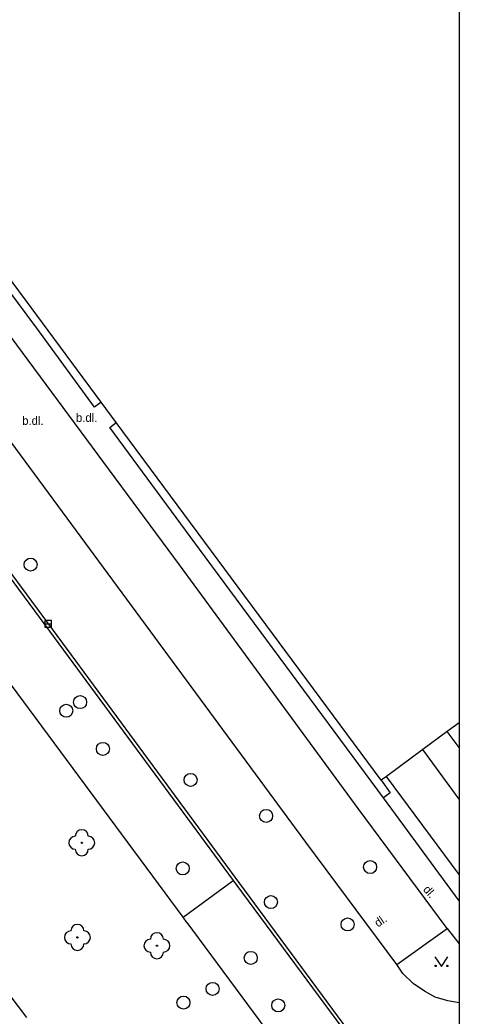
# Model space of a CAD drawing. Extents: x -596024 to -594475, y -1163820 to -1161957.
# Drawn here: x -594509.2 to -594475.5, y -1163302.7 to -1163226.1 of the extents above; entities that cross this region are included whole.
import ezdxf

# ---------------------------------------------------------------- set-up
doc = ezdxf.new("R2010")
doc.units = 0
for name, color, linetype in [('Level 10', 7, 'Continuous'), ('Level 11', 7, 'Continuous'), ('Level 14', 7, 'Continuous'), ('Level 22', 7, 'Continuous'), ('Level 27', 7, 'Continuous'), ('Level 36', 7, 'Continuous'), ('Level 40', 7, 'Continuous'), ('Level 5', 7, 'Continuous'), ('Vrstva 63', 7, 'Continuous')]:
    doc.layers.add(name, color=color, linetype=linetype)

msp = doc.modelspace()

# ---------------------------------------------------------------- linework, layer by layer
at = {"layer": 'Level 10'}
for points in [[(-594476.38, -1163295.95), (-594483.21, -1163286.71), (-594496.95, -1163267.99), (-594509.44, -1163251.06), (-594520.92, -1163235.64), (-594534.84, -1163216.72), (-594549.23, -1163197.24), (-594565.49, -1163175.29), (-594578.05, -1163158.33), (-594594.16, -1163136.56), (-594607.21, -1163118.84), (-594619.14, -1163102.72), (-594629.15, -1163089.16), (-594640.89, -1163073.35), (-594644.69, -1163076.23)], [(-594496.39, -1163295.49), (-594485.68, -1163309.98), (-594481.85, -1163307.13)], [(-594480.26, -1163298.73), (-594476.38, -1163295.95)], [(-594475.47, -1163301.66), (-594476.32, -1163301.52), (-594477.3, -1163301.22), (-594478.13, -1163300.78), (-594479, -1163300.19), (-594479.78, -1163299.41), (-594480.26, -1163298.73)]]:
    msp.add_lwpolyline(points, dxfattribs=at)
at = {"layer": 'Level 11'}
for p, q in [((-594475.47, -1163282.017), (-594476.39, -1163280.8)), ((-594475.47, -1163285.999), (-594478.26, -1163282.18)), ((-594475.47, -1163291.807), (-594481.05, -1163284.25)), ((-594475.47, -1163293.816), (-594481.27, -1163285.91)), ((-594476.38, -1163295.95), (-594475.47, -1163297.138))]:
    msp.add_line(p, q, dxfattribs=at)
for points in [[(-594658.25, -1163068.41), (-594648.78, -1163081.26), (-594637.52, -1163096.5), (-594627.94, -1163109.39), (-594616.36, -1163125.13), (-594603.5, -1163142.69), (-594587.25, -1163164.52), (-594574.42, -1163181.74), (-594559, -1163202.7), (-594543.73, -1163223.28), (-594530.41, -1163241.31), (-594518.2, -1163257.82), (-594506.57, -1163273.57), (-594492.81, -1163292.25), (-594492.53, -1163292.63), (-594483.61, -1163304.74), (-594481.85, -1163307.13)], [(-594657.91, -1163068.45), (-594648.58, -1163081.11), (-594637.31, -1163096.34), (-594627.74, -1163109.24), (-594616.16, -1163124.98), (-594603.29, -1163142.54), (-594587.04, -1163164.37), (-594574.22, -1163181.58), (-594558.79, -1163202.55), (-594543.52, -1163223.13), (-594530.21, -1163241.16), (-594518, -1163257.67), (-594506.37, -1163273.42), (-594492.33, -1163292.48), (-594481.65, -1163306.98), (-594481.85, -1163307.13)], [(-594496.66, -1163295.08), (-594662.09, -1163071.26)], [(-594480.26, -1163298.73), (-594487.23, -1163289.32), (-594500.98, -1163270.61), (-594513.05, -1163254.27), (-594524.82, -1163238.32), (-594538.75, -1163219.51), (-594553.56, -1163199.46), (-594569.42, -1163177.97), (-594581.93, -1163161.1), (-594598.22, -1163139.15), (-594611.25, -1163121.45), (-594623.1, -1163105.4), (-594630.38, -1163095.55), (-594644.69, -1163076.23)], [(-594502.96, -1163255.47), (-594503.48, -1163255.85), (-594507.9, -1163249.78), (-594519.28, -1163234.5), (-594525.1, -1163226.56), (-594524.57, -1163226.23)], [(-594481.27, -1163285.91), (-594495.4, -1163266.77), (-594502.29, -1163257.42), (-594501.8, -1163257.04)], [(-594481.46, -1163284.55), (-594480.76, -1163285.51), (-594481.27, -1163285.91)], [(-594496.66, -1163295.08), (-594492.81, -1163292.25)], [(-594496.39, -1163295.49), (-594496.66, -1163295.08)]]:
    msp.add_lwpolyline(points, dxfattribs=at)
at = {"layer": 'Level 14'}
msp.add_lwpolyline([(-594521.39, -1163286.06), (-594508.71, -1163302.79)], dxfattribs=at)
at = {"layer": 'Level 22'}
for centre in [(-594504.45, -1163289.35), (-594504.79, -1163296.63), (-594498.68, -1163297.27)]:
    msp.add_circle(centre, 0.05, dxfattribs=at)
for centre, start, end in [((-594504.45, -1163288.85), 0, 180), ((-594504.95, -1163289.35), 90, 270), ((-594503.95, -1163289.35), 270, 90), ((-594504.45, -1163289.85), 180, 0), ((-594505.29, -1163296.63), 90, 270), ((-594504.79, -1163296.13), 0, 180), ((-594504.29, -1163296.63), 270, 90), ((-594499.18, -1163297.27), 90, 270), ((-594498.68, -1163296.77), 0, 180), ((-594498.18, -1163297.27), 270, 90), ((-594504.79, -1163297.13), 180, 0), ((-594498.68, -1163297.77), 180, 0)]:
    msp.add_arc(centre, 0.5, start, end, dxfattribs=at)
at = {"layer": 'Level 27'}
msp.add_line((-594507.29, -1163272.51), (-594506.79, -1163272.51), dxfattribs=at)
msp.add_lwpolyline([(-594507.29, -1163272.76), (-594506.79, -1163272.76), (-594506.79, -1163272.26), (-594507.29, -1163272.26)], close=True, dxfattribs=at)
for centre in [(-594508.38, -1163267.96), (-594504.58, -1163278.54), (-594505.64, -1163279.2), (-594502.83, -1163282.13), (-594496.09, -1163284.52), (-594490.29, -1163287.29), (-594482.3, -1163291.22), (-594496.7, -1163291.33), (-594489.92, -1163293.92), (-594484.03, -1163295.64), (-594491.47, -1163298.21), (-594494.4, -1163300.59), (-594496.64, -1163301.65), (-594489.36, -1163301.86)]:
    msp.add_circle(centre, 0.5, dxfattribs=at)
at = {"layer": 'Level 36'}
msp.add_lwpolyline([(-594477.32, -1163298.13), (-594476.82, -1163298.88), (-594476.32, -1163298.13)], dxfattribs=at)
for centre in [(-594477.27, -1163298.83), (-594476.371, -1163298.83)]:
    msp.add_circle(centre, 0.05, dxfattribs=at)
at = {"layer": 'Level 5'}
msp.add_line((-594475.47, -1163280.12), (-594476.39, -1163280.8), dxfattribs=at)
for points in [[(-594502.96, -1163255.47), (-594524.57, -1163226.23)], [(-594501.8, -1163257.04), (-594502.96, -1163255.47)], [(-594481.46, -1163284.55), (-594501.8, -1163257.04)], [(-594476.39, -1163280.8), (-594478.26, -1163282.18)], [(-594478.26, -1163282.18), (-594481.05, -1163284.25), (-594481.46, -1163284.55)]]:
    msp.add_lwpolyline(points, dxfattribs=at)
at = {"layer": 'Vrstva 63'}
msp.add_lwpolyline([(-594475.47, -1163820.23), (-596024.42, -1163820.23), (-596024.42, -1161956.88), (-594475.47, -1161956.88)], close=True, dxfattribs=at)

# ---------------------------------------------------------------- texts
at = {"layer": 'Level 40'}
for p in [(-594504.9, -1163256.98), (-594509.03, -1163257.21)]:
    msp.add_text('b.dl.', height=0.65, dxfattribs=at).set_placement(p)
for rotation, p in [(311.07, (-594478.28, -1163292.98)), (34.08, (-594481.7, -1163295.88))]:
    msp.add_text('dl.', height=0.65, rotation=rotation, dxfattribs=at).set_placement(p)

doc.saveas('drawing.dxf')
